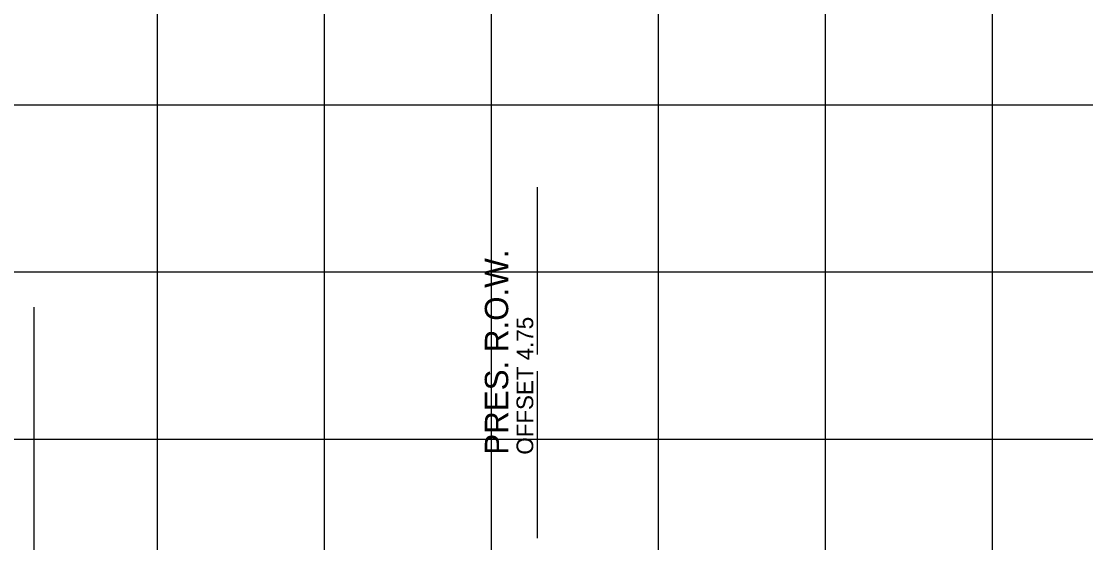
# Model space of a CAD drawing. Extents: x 1131015 to 1136271, y 133453 to 174329.
# Drawn here: x 1131302.3 to 1131366, y 172188.5 to 172219.7 of the extents above; entities that cross this region are included whole.
import ezdxf

# ---------------------------------------------------------------- set-up
doc = ezdxf.new("R2010")
doc.units = 0
for name, color, linetype in [('DESIGN - EARTHWORK - Excavation Limit Lines', 7, 'Continuous'), ('DESIGN - SHEET - Light Grid', 7, 'Continuous'), ('DESIGN - SHEET - Linework', 7, 'Continuous'), ('SURVEY - PROPERTY - ROW Lines', 7, 'Continuous'), ('SURVEY - PROPERTY - ROW Lines Text', 7, 'Continuous')]:
    doc.layers.add(name, color=color, linetype=linetype)

msp = doc.modelspace()

# ---------------------------------------------------------------- linework, layer by layer
at = {"layer": 'DESIGN - EARTHWORK - Excavation Limit Lines'}
msp.add_line((1131303.047, 172202.551), (1131303.047, 172150.051), dxfattribs=at)
at = {"layer": 'DESIGN - SHEET - Light Grid'}
msp.add_line((1131340.456, 172167.655), (1131340.456, 172255.612), dxfattribs=at)
at = {"layer": 'DESIGN - SHEET - Linework'}
for p, q in [((1131310.456, 172114.655), (1131310.456, 172324.655)), ((1131320.456, 172114.655), (1131320.456, 172324.655)), ((1131330.456, 172114.655), (1131330.456, 172324.655)), ((1131340.456, 172114.655), (1131340.456, 172324.655)), ((1131350.456, 172114.655), (1131350.456, 172324.655)), ((1131360.456, 172114.655), (1131360.456, 172324.655)), ((1131190.456, 172214.655), (1131490.456, 172214.655)), ((1131190.456, 172204.655), (1131490.456, 172204.655)), ((1131190.456, 172194.655), (1131490.456, 172194.655))]:
    msp.add_line(p, q, dxfattribs=at)
at = {"layer": 'SURVEY - PROPERTY - ROW Lines'}
for p, q in [((1131333.203, 172199.723), (1131333.203, 172209.723)), ((1131333.203, 172188.723), (1131333.203, 172198.723))]:
    msp.add_line(p, q, dxfattribs=at)

# ---------------------------------------------------------------- texts
at = {"layer": 'SURVEY - PROPERTY - ROW Lines Text'}
for s, height, p in [('PRES. R.O.W.', 1.4, (1131331.453, 172193.723)), ('OFFSET 4.75', 1, (1131332.953, 172193.723))]:
    msp.add_text(s, height=height, rotation=90, dxfattribs=at).set_placement(p)

doc.saveas('drawing.dxf')
